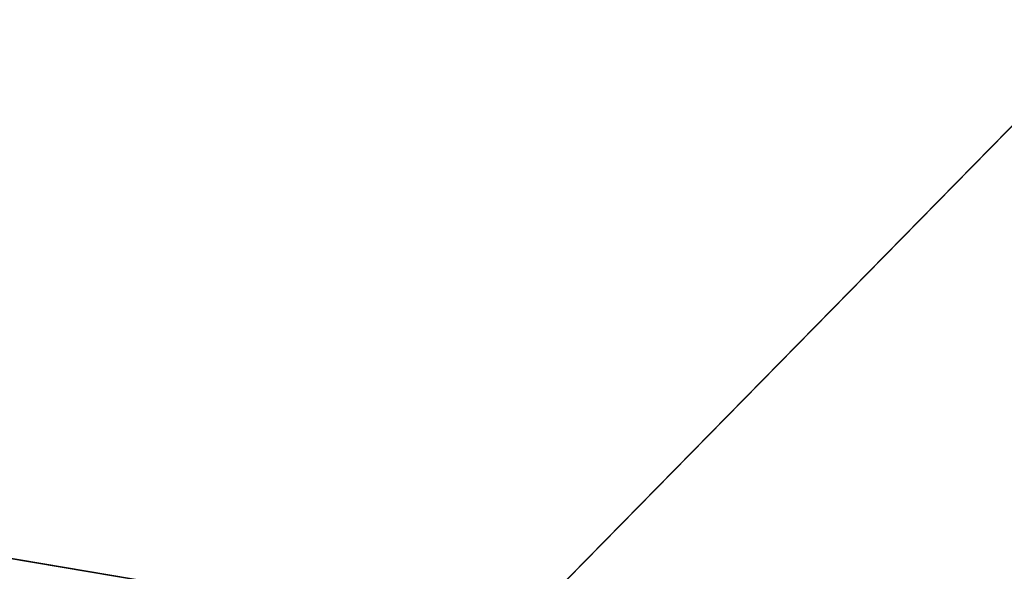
# Model space of a CAD drawing. Extents: x 0 to 80, y 0 to 80.
# Tile 586 of 656: x 9.6463 to 9.7017, y 35.3601 to 35.3912. Entities that reach past the tile are written whole.
import ezdxf

# ---------------------------------------------------------------- set-up
doc = ezdxf.new("R2010")
doc.units = 0
doc.header["$LTSCALE"] = 25.4
doc.layers.get('0').update_dxf_attribs({"color": 13, "linetype": 'CONTINUOUS'})

# ---------------------------------------------------------------- blocks, each defined once
blk = doc.blocks.new('ORBIT-I-KINKIET-20-7806-78')
at = {"color": 7}
for p, q in [((26.402742, 35.64608, 302.383881), (25.678438, 35.76836, 302.75235)), ((26.402742, 35.64608, 302.383881), (25.678438, 35.76836, 302.75235)), ((26.015203, 35.64608, 345.043549), (26.13513, 35.76836, 345.893158)), ((26.015203, 35.64608, 345.043549), (26.13513, 35.76836, 345.893158))]:
    blk.add_line(p, q, dxfattribs=at)
mesh = blk.add_polyface(dxfattribs=at)
corners = [(26.402742, 35.64608, 302.383881), (25.678438, 35.76836, 302.75235), (26.402742, 35.76836, 302.383881)]
mesh.append_faces([[corners[k] for k in face] for face in [(0, 1, 2)]], dxfattribs={"color": 7})
mesh = blk.add_polyface(dxfattribs=at)
corners = [(26.402742, 35.64608, 302.383881), (25.678438, 35.64608, 302.75235), (25.678438, 35.76836, 302.75235)]
mesh.append_faces([[corners[k] for k in face] for face in [(0, 1, 2)]], dxfattribs={"color": 7})
mesh = blk.add_polyface(dxfattribs=at)
corners = [(26.015203, 35.76836, 345.043549), (26.015203, 35.64608, 345.043549), (26.13513, 35.76836, 345.893158)]
mesh.append_faces([[corners[k] for k in face] for face in [(0, 1, 2)]], dxfattribs={"color": 7})
mesh = blk.add_polyface(dxfattribs=at)
corners = [(26.13513, 35.76836, 345.893158), (26.015203, 35.64608, 345.043549), (26.13513, 35.64608, 345.893158)]
mesh.append_faces([[corners[k] for k in face] for face in [(0, 1, 2)]], dxfattribs={"color": 7})

msp = doc.modelspace()

# ---------------------------------------------------------------- block references
at = {"color": 0}
msp.add_blockref('ORBIT-I-KINKIET-20-7806-78', (-16.396614, -0.346078, -57.5), dxfattribs=at)

doc.saveas('drawing.dxf')
